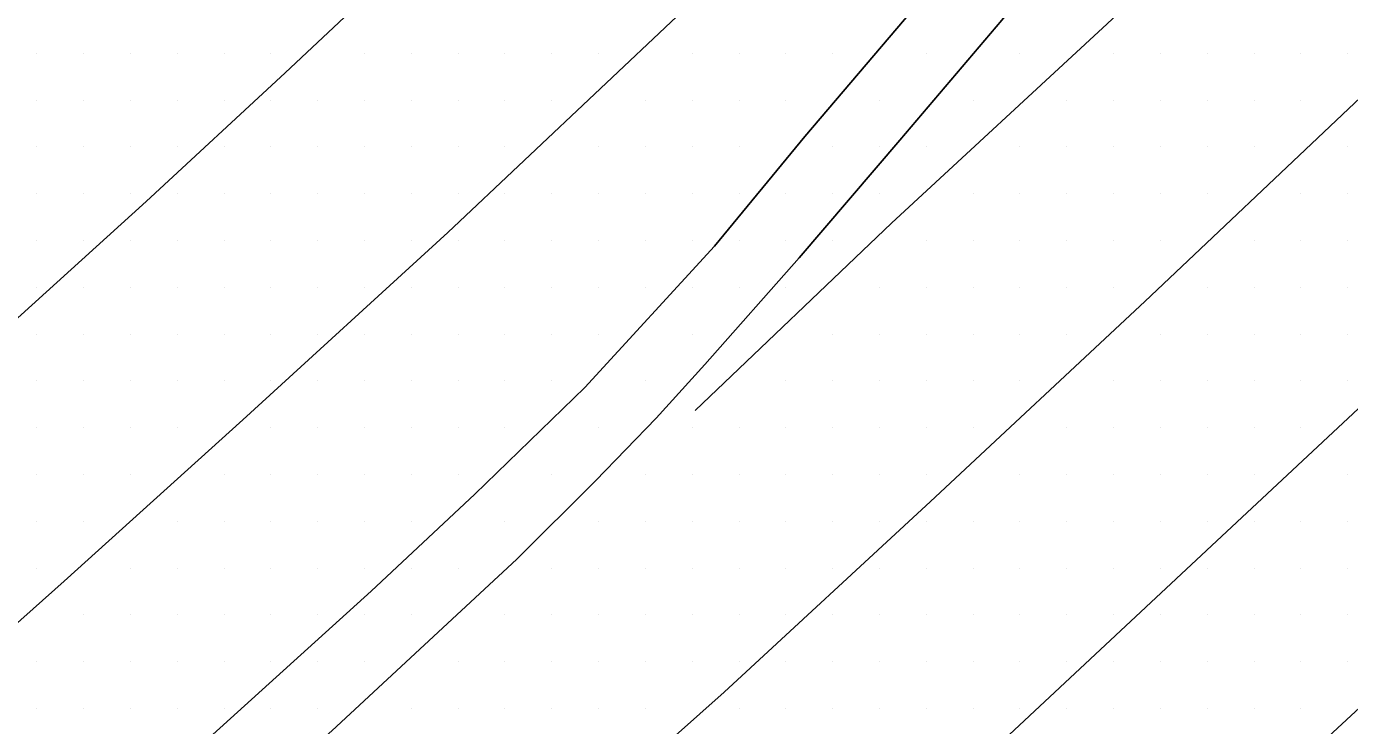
# Model space of a CAD drawing. Extents: x 1762120 to 1766775, y 709485 to 712965.
# Drawn here: x 1765858.2 to 1765928.8, y 709685.3 to 709722.7 of the extents above; entities that cross this region are included whole.
import ezdxf

# ---------------------------------------------------------------- set-up
doc = ezdxf.new("R2010")
doc.units = 0
doc.layers.add('Exist DTM Scan Elevation Point', color=7, linetype='Continuous')
doc.layers.add('Exist Roads EOT', color=7, linetype='Continuous')

msp = doc.modelspace()

# ---------------------------------------------------------------- linework, layer by layer
at = {"layer": 'Exist DTM Scan Elevation Point'}
for p, q in [((1765858.75, 709721.25), (1765858.75, 709721.25)), ((1765861.25, 709721.25), (1765861.25, 709721.25)), ((1765863.75, 709721.25), (1765863.75, 709721.25)), ((1765866.25, 709721.25), (1765866.25, 709721.25)), ((1765868.75, 709721.25), (1765868.75, 709721.25)), ((1765871.25, 709721.25), (1765871.25, 709721.25)), ((1765876.25, 709721.25), (1765876.25, 709721.25)), ((1765878.75, 709721.25), (1765878.75, 709721.25)), ((1765881.25, 709721.25), (1765881.25, 709721.25)), ((1765883.75, 709721.25), (1765883.75, 709721.25)), ((1765886.25, 709721.25), (1765886.25, 709721.25)), ((1765888.75, 709721.25), (1765888.75, 709721.25)), ((1765893.75, 709721.25), (1765893.75, 709721.25)), ((1765896.25, 709721.25), (1765896.25, 709721.25)), ((1765898.75, 709721.25), (1765898.75, 709721.25)), ((1765901.25, 709721.25), (1765901.25, 709721.25)), ((1765906.25, 709721.25), (1765906.25, 709721.25)), ((1765911.25, 709721.25), (1765911.25, 709721.25)), ((1765916.25, 709721.25), (1765916.25, 709721.25)), ((1765918.75, 709721.25), (1765918.75, 709721.25)), ((1765921.25, 709721.25), (1765921.25, 709721.25)), ((1765923.75, 709721.25), (1765923.75, 709721.25)), ((1765926.25, 709721.25), (1765926.25, 709721.25)), ((1765928.75, 709721.25), (1765928.75, 709721.25)), ((1765858.75, 709718.75), (1765858.75, 709718.75)), ((1765861.25, 709718.75), (1765861.25, 709718.75)), ((1765863.75, 709718.75), (1765863.75, 709718.75)), ((1765866.25, 709718.75), (1765866.25, 709718.75)), ((1765868.75, 709718.75), (1765868.75, 709718.75)), ((1765871.25, 709718.75), (1765871.25, 709718.75)), ((1765873.75, 709718.75), (1765873.75, 709718.75)), ((1765876.25, 709718.75), (1765876.25, 709718.75)), ((1765878.75, 709718.75), (1765878.75, 709718.75)), ((1765881.25, 709718.75), (1765881.25, 709718.75)), ((1765883.75, 709718.75), (1765883.75, 709718.75)), ((1765886.25, 709718.75), (1765886.25, 709718.75)), ((1765891.25, 709718.75), (1765891.25, 709718.75)), ((1765893.75, 709718.75), (1765893.75, 709718.75)), ((1765896.25, 709718.75), (1765896.25, 709718.75)), ((1765898.75, 709718.75), (1765898.75, 709718.75)), ((1765903.75, 709718.75), (1765903.75, 709718.75)), ((1765908.75, 709718.75), (1765908.75, 709718.75)), ((1765913.75, 709718.75), (1765913.75, 709718.75)), ((1765916.25, 709718.75), (1765916.25, 709718.75)), ((1765918.75, 709718.75), (1765918.75, 709718.75)), ((1765921.25, 709718.75), (1765921.25, 709718.75)), ((1765923.75, 709718.75), (1765923.75, 709718.75)), ((1765926.25, 709718.75), (1765926.25, 709718.75)), ((1765858.75, 709716.25), (1765858.75, 709716.25)), ((1765861.25, 709716.25), (1765861.25, 709716.25)), ((1765863.75, 709716.25), (1765863.75, 709716.25)), ((1765866.25, 709716.25), (1765866.25, 709716.25)), ((1765868.75, 709716.25), (1765868.75, 709716.25)), ((1765871.25, 709716.25), (1765871.25, 709716.25)), ((1765873.75, 709716.25), (1765873.75, 709716.25)), ((1765876.25, 709716.25), (1765876.25, 709716.25)), ((1765878.75, 709716.25), (1765878.75, 709716.25)), ((1765881.25, 709716.25), (1765881.25, 709716.25)), ((1765883.75, 709716.25), (1765883.75, 709716.25)), ((1765888.75, 709716.25), (1765888.75, 709716.25)), ((1765891.25, 709716.25), (1765891.25, 709716.25)), ((1765893.75, 709716.25), (1765893.75, 709716.25)), ((1765896.25, 709716.25), (1765896.25, 709716.25)), ((1765901.25, 709716.25), (1765901.25, 709716.25)), ((1765903.75, 709716.25), (1765903.75, 709716.25)), ((1765906.25, 709716.25), (1765906.25, 709716.25)), ((1765911.25, 709716.25), (1765911.25, 709716.25)), ((1765913.75, 709716.25), (1765913.75, 709716.25)), ((1765916.25, 709716.25), (1765916.25, 709716.25)), ((1765918.75, 709716.25), (1765918.75, 709716.25)), ((1765921.25, 709716.25), (1765921.25, 709716.25)), ((1765923.75, 709716.25), (1765923.75, 709716.25)), ((1765928.75, 709716.25), (1765928.75, 709716.25)), ((1765858.75, 709713.75), (1765858.75, 709713.75)), ((1765861.25, 709713.75), (1765861.25, 709713.75)), ((1765863.75, 709713.75), (1765863.75, 709713.75)), ((1765866.25, 709713.75), (1765866.25, 709713.75)), ((1765868.75, 709713.75), (1765868.75, 709713.75)), ((1765871.25, 709713.75), (1765871.25, 709713.75)), ((1765873.75, 709713.75), (1765873.75, 709713.75)), ((1765876.25, 709713.75), (1765876.25, 709713.75)), ((1765878.75, 709713.75), (1765878.75, 709713.75)), ((1765881.25, 709713.75), (1765881.25, 709713.75)), ((1765883.75, 709713.75), (1765883.75, 709713.75)), ((1765886.25, 709713.75), (1765886.25, 709713.75)), ((1765888.75, 709713.75), (1765888.75, 709713.75)), ((1765891.25, 709713.75), (1765891.25, 709713.75)), ((1765893.75, 709713.75), (1765893.75, 709713.75)), ((1765896.25, 709713.75), (1765896.25, 709713.75)), ((1765898.75, 709713.75), (1765898.75, 709713.75)), ((1765901.25, 709713.75), (1765901.25, 709713.75)), ((1765903.75, 709713.75), (1765903.75, 709713.75)), ((1765908.75, 709713.75), (1765908.75, 709713.75)), ((1765911.25, 709713.75), (1765911.25, 709713.75)), ((1765913.75, 709713.75), (1765913.75, 709713.75)), ((1765916.25, 709713.75), (1765916.25, 709713.75)), ((1765918.75, 709713.75), (1765918.75, 709713.75)), ((1765921.25, 709713.75), (1765921.25, 709713.75)), ((1765926.25, 709713.75), (1765926.25, 709713.75)), ((1765928.75, 709713.75), (1765928.75, 709713.75)), ((1765858.75, 709711.25), (1765858.75, 709711.25)), ((1765861.25, 709711.25), (1765861.25, 709711.25)), ((1765863.75, 709711.25), (1765863.75, 709711.25)), ((1765866.25, 709711.25), (1765866.25, 709711.25)), ((1765868.75, 709711.25), (1765868.75, 709711.25)), ((1765871.25, 709711.25), (1765871.25, 709711.25)), ((1765873.75, 709711.25), (1765873.75, 709711.25)), ((1765876.25, 709711.25), (1765876.25, 709711.25)), ((1765878.75, 709711.25), (1765878.75, 709711.25)), ((1765881.25, 709711.25), (1765881.25, 709711.25)), ((1765883.75, 709711.25), (1765883.75, 709711.25)), ((1765886.25, 709711.25), (1765886.25, 709711.25)), ((1765888.75, 709711.25), (1765888.75, 709711.25)), ((1765891.25, 709711.25), (1765891.25, 709711.25)), ((1765893.75, 709711.25), (1765893.75, 709711.25)), ((1765896.25, 709711.25), (1765896.25, 709711.25)), ((1765898.75, 709711.25), (1765898.75, 709711.25)), ((1765901.25, 709711.25), (1765901.25, 709711.25)), ((1765906.25, 709711.25), (1765906.25, 709711.25)), ((1765908.75, 709711.25), (1765908.75, 709711.25)), ((1765911.25, 709711.25), (1765911.25, 709711.25)), ((1765913.75, 709711.25), (1765913.75, 709711.25)), ((1765916.25, 709711.25), (1765916.25, 709711.25)), ((1765918.75, 709711.25), (1765918.75, 709711.25)), ((1765923.75, 709711.25), (1765923.75, 709711.25)), ((1765926.25, 709711.25), (1765926.25, 709711.25)), ((1765928.75, 709711.25), (1765928.75, 709711.25)), ((1765858.75, 709708.75), (1765858.75, 709708.75)), ((1765861.25, 709708.75), (1765861.25, 709708.75)), ((1765863.75, 709708.75), (1765863.75, 709708.75)), ((1765866.25, 709708.75), (1765866.25, 709708.75)), ((1765868.75, 709708.75), (1765868.75, 709708.75)), ((1765871.25, 709708.75), (1765871.25, 709708.75)), ((1765873.75, 709708.75), (1765873.75, 709708.75)), ((1765876.25, 709708.75), (1765876.25, 709708.75)), ((1765878.75, 709708.75), (1765878.75, 709708.75)), ((1765881.25, 709708.75), (1765881.25, 709708.75)), ((1765883.75, 709708.75), (1765883.75, 709708.75)), ((1765886.25, 709708.75), (1765886.25, 709708.75)), ((1765888.75, 709708.75), (1765888.75, 709708.75)), ((1765891.25, 709708.75), (1765891.25, 709708.75)), ((1765893.75, 709708.75), (1765893.75, 709708.75)), ((1765896.25, 709708.75), (1765896.25, 709708.75)), ((1765898.75, 709708.75), (1765898.75, 709708.75)), ((1765903.75, 709708.75), (1765903.75, 709708.75)), ((1765906.25, 709708.75), (1765906.25, 709708.75)), ((1765908.75, 709708.75), (1765908.75, 709708.75)), ((1765911.25, 709708.75), (1765911.25, 709708.75)), ((1765913.75, 709708.75), (1765913.75, 709708.75)), ((1765916.25, 709708.75), (1765916.25, 709708.75)), ((1765921.25, 709708.75), (1765921.25, 709708.75)), ((1765923.75, 709708.75), (1765923.75, 709708.75)), ((1765926.25, 709708.75), (1765926.25, 709708.75)), ((1765928.75, 709708.75), (1765928.75, 709708.75)), ((1765858.75, 709706.25), (1765858.75, 709706.25)), ((1765861.25, 709706.25), (1765861.25, 709706.25)), ((1765863.75, 709706.25), (1765863.75, 709706.25)), ((1765866.25, 709706.25), (1765866.25, 709706.25)), ((1765868.75, 709706.25), (1765868.75, 709706.25)), ((1765871.25, 709706.25), (1765871.25, 709706.25)), ((1765873.75, 709706.25), (1765873.75, 709706.25)), ((1765876.25, 709706.25), (1765876.25, 709706.25)), ((1765878.75, 709706.25), (1765878.75, 709706.25)), ((1765881.25, 709706.25), (1765881.25, 709706.25)), ((1765883.75, 709706.25), (1765883.75, 709706.25)), ((1765886.25, 709706.25), (1765886.25, 709706.25)), ((1765888.75, 709706.25), (1765888.75, 709706.25)), ((1765893.75, 709706.25), (1765893.75, 709706.25)), ((1765901.25, 709706.25), (1765901.25, 709706.25)), ((1765903.75, 709706.25), (1765903.75, 709706.25)), ((1765906.25, 709706.25), (1765906.25, 709706.25)), ((1765908.75, 709706.25), (1765908.75, 709706.25)), ((1765911.25, 709706.25), (1765911.25, 709706.25)), ((1765913.75, 709706.25), (1765913.75, 709706.25)), ((1765918.75, 709706.25), (1765918.75, 709706.25)), ((1765921.25, 709706.25), (1765921.25, 709706.25)), ((1765923.75, 709706.25), (1765923.75, 709706.25)), ((1765926.25, 709706.25), (1765926.25, 709706.25)), ((1765928.75, 709706.25), (1765928.75, 709706.25)), ((1765858.75, 709703.75), (1765858.75, 709703.75)), ((1765861.25, 709703.75), (1765861.25, 709703.75)), ((1765863.75, 709703.75), (1765863.75, 709703.75)), ((1765866.25, 709703.75), (1765866.25, 709703.75)), ((1765868.75, 709703.75), (1765868.75, 709703.75)), ((1765871.25, 709703.75), (1765871.25, 709703.75)), ((1765873.75, 709703.75), (1765873.75, 709703.75)), ((1765876.25, 709703.75), (1765876.25, 709703.75)), ((1765878.75, 709703.75), (1765878.75, 709703.75)), ((1765881.25, 709703.75), (1765881.25, 709703.75)), ((1765883.75, 709703.75), (1765883.75, 709703.75)), ((1765886.25, 709703.75), (1765886.25, 709703.75)), ((1765891.25, 709703.75), (1765891.25, 709703.75)), ((1765898.75, 709703.75), (1765898.75, 709703.75)), ((1765901.25, 709703.75), (1765901.25, 709703.75)), ((1765903.75, 709703.75), (1765903.75, 709703.75)), ((1765906.25, 709703.75), (1765906.25, 709703.75)), ((1765908.75, 709703.75), (1765908.75, 709703.75)), ((1765911.25, 709703.75), (1765911.25, 709703.75)), ((1765916.25, 709703.75), (1765916.25, 709703.75)), ((1765918.75, 709703.75), (1765918.75, 709703.75)), ((1765921.25, 709703.75), (1765921.25, 709703.75)), ((1765923.75, 709703.75), (1765923.75, 709703.75)), ((1765926.25, 709703.75), (1765926.25, 709703.75)), ((1765928.75, 709703.75), (1765928.75, 709703.75)), ((1765858.75, 709701.25), (1765858.75, 709701.25)), ((1765861.25, 709701.25), (1765861.25, 709701.25)), ((1765863.75, 709701.25), (1765863.75, 709701.25)), ((1765866.25, 709701.25), (1765866.25, 709701.25)), ((1765871.25, 709701.25), (1765871.25, 709701.25)), ((1765873.75, 709701.25), (1765873.75, 709701.25)), ((1765876.25, 709701.25), (1765876.25, 709701.25)), ((1765878.75, 709701.25), (1765878.75, 709701.25)), ((1765881.25, 709701.25), (1765881.25, 709701.25)), ((1765883.75, 709701.25), (1765883.75, 709701.25)), ((1765888.75, 709701.25), (1765888.75, 709701.25)), ((1765893.75, 709701.25), (1765893.75, 709701.25)), ((1765896.25, 709701.25), (1765896.25, 709701.25)), ((1765898.75, 709701.25), (1765898.75, 709701.25)), ((1765901.25, 709701.25), (1765901.25, 709701.25)), ((1765903.75, 709701.25), (1765903.75, 709701.25)), ((1765906.25, 709701.25), (1765906.25, 709701.25)), ((1765908.75, 709701.25), (1765908.75, 709701.25)), ((1765913.75, 709701.25), (1765913.75, 709701.25)), ((1765916.25, 709701.25), (1765916.25, 709701.25)), ((1765918.75, 709701.25), (1765918.75, 709701.25)), ((1765921.25, 709701.25), (1765921.25, 709701.25)), ((1765923.75, 709701.25), (1765923.75, 709701.25)), ((1765926.25, 709701.25), (1765926.25, 709701.25)), ((1765858.75, 709698.75), (1765858.75, 709698.75)), ((1765861.25, 709698.75), (1765861.25, 709698.75)), ((1765863.75, 709698.75), (1765863.75, 709698.75)), ((1765868.75, 709698.75), (1765868.75, 709698.75)), ((1765871.25, 709698.75), (1765871.25, 709698.75)), ((1765873.75, 709698.75), (1765873.75, 709698.75)), ((1765876.25, 709698.75), (1765876.25, 709698.75)), ((1765878.75, 709698.75), (1765878.75, 709698.75)), ((1765881.25, 709698.75), (1765881.25, 709698.75)), ((1765886.25, 709698.75), (1765886.25, 709698.75)), ((1765891.25, 709698.75), (1765891.25, 709698.75)), ((1765893.75, 709698.75), (1765893.75, 709698.75)), ((1765896.25, 709698.75), (1765896.25, 709698.75)), ((1765898.75, 709698.75), (1765898.75, 709698.75)), ((1765901.25, 709698.75), (1765901.25, 709698.75)), ((1765903.75, 709698.75), (1765903.75, 709698.75)), ((1765906.25, 709698.75), (1765906.25, 709698.75)), ((1765911.25, 709698.75), (1765911.25, 709698.75)), ((1765913.75, 709698.75), (1765913.75, 709698.75)), ((1765916.25, 709698.75), (1765916.25, 709698.75)), ((1765918.75, 709698.75), (1765918.75, 709698.75)), ((1765921.25, 709698.75), (1765921.25, 709698.75)), ((1765923.75, 709698.75), (1765923.75, 709698.75)), ((1765928.75, 709698.75), (1765928.75, 709698.75)), ((1765858.75, 709696.25), (1765858.75, 709696.25)), ((1765861.25, 709696.25), (1765861.25, 709696.25)), ((1765866.25, 709696.25), (1765866.25, 709696.25)), ((1765868.75, 709696.25), (1765868.75, 709696.25)), ((1765871.25, 709696.25), (1765871.25, 709696.25)), ((1765873.75, 709696.25), (1765873.75, 709696.25)), ((1765876.25, 709696.25), (1765876.25, 709696.25)), ((1765878.75, 709696.25), (1765878.75, 709696.25)), ((1765883.75, 709696.25), (1765883.75, 709696.25)), ((1765888.75, 709696.25), (1765888.75, 709696.25)), ((1765891.25, 709696.25), (1765891.25, 709696.25)), ((1765893.75, 709696.25), (1765893.75, 709696.25)), ((1765896.25, 709696.25), (1765896.25, 709696.25)), ((1765898.75, 709696.25), (1765898.75, 709696.25)), ((1765901.25, 709696.25), (1765901.25, 709696.25)), ((1765903.75, 709696.25), (1765903.75, 709696.25)), ((1765906.25, 709696.25), (1765906.25, 709696.25)), ((1765908.75, 709696.25), (1765908.75, 709696.25)), ((1765911.25, 709696.25), (1765911.25, 709696.25)), ((1765913.75, 709696.25), (1765913.75, 709696.25)), ((1765916.25, 709696.25), (1765916.25, 709696.25)), ((1765918.75, 709696.25), (1765918.75, 709696.25)), ((1765921.25, 709696.25), (1765921.25, 709696.25)), ((1765923.75, 709696.25), (1765923.75, 709696.25)), ((1765926.25, 709696.25), (1765926.25, 709696.25)), ((1765928.75, 709696.25), (1765928.75, 709696.25)), ((1765858.75, 709693.75), (1765858.75, 709693.75)), ((1765863.75, 709693.75), (1765863.75, 709693.75)), ((1765866.25, 709693.75), (1765866.25, 709693.75)), ((1765868.75, 709693.75), (1765868.75, 709693.75)), ((1765871.25, 709693.75), (1765871.25, 709693.75)), ((1765873.75, 709693.75), (1765873.75, 709693.75)), ((1765876.25, 709693.75), (1765876.25, 709693.75)), ((1765878.75, 709693.75), (1765878.75, 709693.75)), ((1765881.25, 709693.75), (1765881.25, 709693.75)), ((1765886.25, 709693.75), (1765886.25, 709693.75)), ((1765888.75, 709693.75), (1765888.75, 709693.75)), ((1765891.25, 709693.75), (1765891.25, 709693.75)), ((1765893.75, 709693.75), (1765893.75, 709693.75)), ((1765896.25, 709693.75), (1765896.25, 709693.75)), ((1765898.75, 709693.75), (1765898.75, 709693.75)), ((1765901.25, 709693.75), (1765901.25, 709693.75)), ((1765903.75, 709693.75), (1765903.75, 709693.75)), ((1765906.25, 709693.75), (1765906.25, 709693.75)), ((1765908.75, 709693.75), (1765908.75, 709693.75)), ((1765911.25, 709693.75), (1765911.25, 709693.75)), ((1765913.75, 709693.75), (1765913.75, 709693.75)), ((1765916.25, 709693.75), (1765916.25, 709693.75)), ((1765918.75, 709693.75), (1765918.75, 709693.75)), ((1765921.25, 709693.75), (1765921.25, 709693.75)), ((1765923.75, 709693.75), (1765923.75, 709693.75)), ((1765926.25, 709693.75), (1765926.25, 709693.75)), ((1765928.75, 709693.75), (1765928.75, 709693.75)), ((1765861.25, 709691.25), (1765861.25, 709691.25)), ((1765863.75, 709691.25), (1765863.75, 709691.25)), ((1765866.25, 709691.25), (1765866.25, 709691.25)), ((1765868.75, 709691.25), (1765868.75, 709691.25)), ((1765871.25, 709691.25), (1765871.25, 709691.25)), ((1765873.75, 709691.25), (1765873.75, 709691.25)), ((1765876.25, 709691.25), (1765876.25, 709691.25)), ((1765878.75, 709691.25), (1765878.75, 709691.25)), ((1765883.75, 709691.25), (1765883.75, 709691.25)), ((1765886.25, 709691.25), (1765886.25, 709691.25)), ((1765888.75, 709691.25), (1765888.75, 709691.25)), ((1765891.25, 709691.25), (1765891.25, 709691.25)), ((1765893.75, 709691.25), (1765893.75, 709691.25)), ((1765896.25, 709691.25), (1765896.25, 709691.25)), ((1765898.75, 709691.25), (1765898.75, 709691.25)), ((1765901.25, 709691.25), (1765901.25, 709691.25)), ((1765903.75, 709691.25), (1765903.75, 709691.25)), ((1765906.25, 709691.25), (1765906.25, 709691.25)), ((1765908.75, 709691.25), (1765908.75, 709691.25)), ((1765911.25, 709691.25), (1765911.25, 709691.25)), ((1765913.75, 709691.25), (1765913.75, 709691.25)), ((1765916.25, 709691.25), (1765916.25, 709691.25)), ((1765918.75, 709691.25), (1765918.75, 709691.25)), ((1765921.25, 709691.25), (1765921.25, 709691.25)), ((1765923.75, 709691.25), (1765923.75, 709691.25)), ((1765926.25, 709691.25), (1765926.25, 709691.25)), ((1765928.75, 709691.25), (1765928.75, 709691.25)), ((1765858.75, 709688.75), (1765858.75, 709688.75)), ((1765861.25, 709688.75), (1765861.25, 709688.75)), ((1765863.75, 709688.75), (1765863.75, 709688.75)), ((1765866.25, 709688.75), (1765866.25, 709688.75)), ((1765868.75, 709688.75), (1765868.75, 709688.75)), ((1765871.25, 709688.75), (1765871.25, 709688.75)), ((1765873.75, 709688.75), (1765873.75, 709688.75)), ((1765876.25, 709688.75), (1765876.25, 709688.75)), ((1765881.25, 709688.75), (1765881.25, 709688.75)), ((1765883.75, 709688.75), (1765883.75, 709688.75)), ((1765886.25, 709688.75), (1765886.25, 709688.75)), ((1765888.75, 709688.75), (1765888.75, 709688.75)), ((1765891.25, 709688.75), (1765891.25, 709688.75)), ((1765893.75, 709688.75), (1765893.75, 709688.75)), ((1765896.25, 709688.75), (1765896.25, 709688.75)), ((1765898.75, 709688.75), (1765898.75, 709688.75)), ((1765901.25, 709688.75), (1765901.25, 709688.75)), ((1765903.75, 709688.75), (1765903.75, 709688.75)), ((1765906.25, 709688.75), (1765906.25, 709688.75)), ((1765908.75, 709688.75), (1765908.75, 709688.75)), ((1765911.25, 709688.75), (1765911.25, 709688.75)), ((1765913.75, 709688.75), (1765913.75, 709688.75)), ((1765916.25, 709688.75), (1765916.25, 709688.75)), ((1765918.75, 709688.75), (1765918.75, 709688.75)), ((1765921.25, 709688.75), (1765921.25, 709688.75)), ((1765923.75, 709688.75), (1765923.75, 709688.75)), ((1765926.25, 709688.75), (1765926.25, 709688.75)), ((1765928.75, 709688.75), (1765928.75, 709688.75)), ((1765858.75, 709686.25), (1765858.75, 709686.25)), ((1765861.25, 709686.25), (1765861.25, 709686.25)), ((1765863.75, 709686.25), (1765863.75, 709686.25)), ((1765866.25, 709686.25), (1765866.25, 709686.25)), ((1765868.75, 709686.25), (1765868.75, 709686.25)), ((1765871.25, 709686.25), (1765871.25, 709686.25)), ((1765873.75, 709686.25), (1765873.75, 709686.25)), ((1765878.75, 709686.25), (1765878.75, 709686.25)), ((1765881.25, 709686.25), (1765881.25, 709686.25)), ((1765883.75, 709686.25), (1765883.75, 709686.25)), ((1765886.25, 709686.25), (1765886.25, 709686.25)), ((1765888.75, 709686.25), (1765888.75, 709686.25)), ((1765891.25, 709686.25), (1765891.25, 709686.25)), ((1765896.25, 709686.25), (1765896.25, 709686.25)), ((1765898.75, 709686.25), (1765898.75, 709686.25)), ((1765901.25, 709686.25), (1765901.25, 709686.25)), ((1765903.75, 709686.25), (1765903.75, 709686.25)), ((1765906.25, 709686.25), (1765906.25, 709686.25)), ((1765908.75, 709686.25), (1765908.75, 709686.25)), ((1765911.25, 709686.25), (1765911.25, 709686.25)), ((1765913.75, 709686.25), (1765913.75, 709686.25)), ((1765916.25, 709686.25), (1765916.25, 709686.25)), ((1765918.75, 709686.25), (1765918.75, 709686.25)), ((1765921.25, 709686.25), (1765921.25, 709686.25)), ((1765923.75, 709686.25), (1765923.75, 709686.25)), ((1765926.25, 709686.25), (1765926.25, 709686.25))]:
    msp.add_line(p, q, dxfattribs=at)
at = {"layer": 'Exist Roads EOT'}
for points in [[(1765841.689, 709692.577), (1765864.596, 709713.332), (1765872.021, 709720.214), (1765893.573, 709740.456), (1765900.275, 709746.855), (1765921.62, 709767.167), (1765928.6, 709773.951), (1765950.637, 709795.032), (1765957.754, 709801.825), (1765979.911, 709823.397), (1765986.543, 709829.934), (1766007.42, 709850.752), (1766014.256, 709857.65), (1766036.063, 709879.705), (1766042.195, 709886.104), (1766063.481, 709908.272), (1766069.837, 709914.951), (1766090.245, 709936.851), (1766096.617, 709943.658)], [(1766108.539, 709938.502), (1766102.816, 709932.322), (1766088.83, 709917.364), (1766071.724, 709899.122), (1766056.291, 709882.974), (1766040.856, 709866.943), (1766023.78, 709849.525), (1766009.915, 709835.567), (1765991.335, 709817.208), (1765977.58, 709803.744), (1765961.905, 709788.506), (1765952.319, 709778.751), (1765946.073, 709771.856), (1765935.352, 709759.32), (1765924.923, 709746.817), (1765917.168, 709737.481), (1765909.184, 709727.883), (1765899.754, 709716.806), (1765894.934, 709710.951), (1765888.013, 709703.395), (1765882.143, 709697.693), (1765876.604, 709692.522), (1765866.088, 709682.994), (1765856.992, 709674.8)], [(1766123.845, 709931.126), (1766118.9, 709925.786), (1766097.425, 709902.932), (1766079.942, 709884.338), (1766064.939, 709868.494), (1766056.017, 709859.299), (1766037.523, 709840.529), (1766030.339, 709833.269), (1766002.69, 709805.766), (1765973.432, 709777.556), (1765948.291, 709753.359), (1765937.339, 709742.763), (1765926.674, 709732.905), (1765915.903, 709722.828), (1765904.398, 709712.176), (1765893.906, 709702.178)], [(1765850.559, 709648.395), (1765862.184, 709658.073), (1765873.34, 709667.574), (1765884.587, 709677.443), (1765895.462, 709687.127), (1765906.48, 709697.308), (1765917.914, 709707.999), (1765928.787, 709718.278), (1765939.568, 709728.478), (1765950.182, 709738.573), (1765961.071, 709749.027), (1765973.922, 709761.359), (1765996.085, 709782.766), (1766011.434, 709797.62), (1766042.417, 709828.065), (1766058.613, 709844.721), (1766084.122, 709871.294), (1766104.793, 709893.308), (1766122.442, 709912.09), (1766134.448, 709925.027)], [(1766157.199, 709913.902), (1766138.665, 709894.184), (1766120.455, 709874.887), (1766100.917, 709854.368), (1766092.994, 709846.011), (1766085.31, 709838.046), (1766075.524, 709827.9), (1766065.003, 709817.158), (1766054.474, 709806.441), (1766043.843, 709795.887), (1766033.296, 709785.587), (1766022.594, 709775.092), (1766012.089, 709764.874), (1766001.005, 709754.15), (1765990.394, 709743.749), (1765979.714, 709733.69), (1765969.133, 709723.563), (1765957.922, 709712.948), (1765946.597, 709702.303), (1765935.86, 709692.292), (1765924.386, 709681.654), (1765914.147, 709672.103), (1765903.116, 709661.946), (1765891.963, 709651.48)], [(1765850.171, 709632.674), (1765873.163, 709651.388), (1765880.442, 709657.705), (1765903.52, 709678.268), (1765910.138, 709684.336), (1765932.278, 709705.045), (1765938.93, 709711.311), (1765961.57, 709732.672), (1765967.981, 709738.812), (1765990.209, 709759.99), (1765996.872, 709766.488), (1766019.159, 709788.089), (1766024.948, 709793.862), (1766046.869, 709815.774), (1766053.375, 709822.403), (1766074.206, 709843.881), (1766080.821, 709850.689), (1766101.744, 709872.48), (1766108.051, 709879.121), (1766129.359, 709901.644), (1766135.682, 709908.304)], [(1765843.961, 709678.586), (1765848.452, 709682.564), (1765860.205, 709693.051), (1765869.757, 709701.672), (1765880.692, 709711.673), (1765892.933, 709723.222), (1765899.702, 709729.606), (1765911.981, 709741.194), (1765922.801, 709751.551), (1765933.074, 709761.35), (1765947.886, 709775.411)], [(1765855.873, 709668.626), (1765865.566, 709677.108), (1765874.51, 709685.058), (1765884.39, 709694.231), (1765888.587, 709698.416), (1765891.828, 709701.763), (1765894.417, 709704.636), (1765899.461, 709710.325), (1765904.841, 709716.613), (1765910.279, 709723.027), (1765917.018, 709731.187), (1765924.083, 709739.858), (1765932.275, 709749.83), (1765938.096, 709756.906), (1765945.556, 709765.699), (1765952.612, 709773.953)]]:
    msp.add_lwpolyline(points, dxfattribs=at)

doc.saveas('drawing.dxf')
